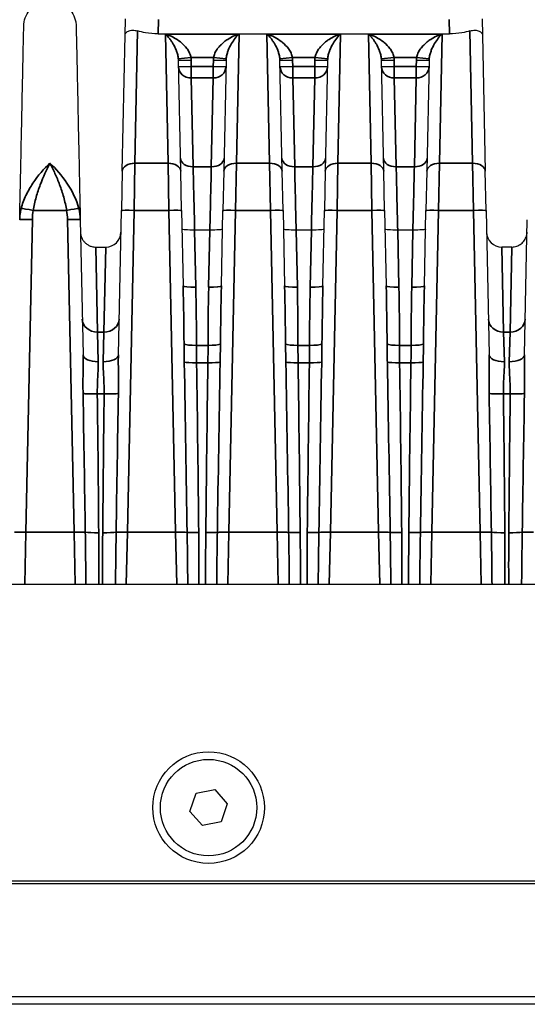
# Model space of a CAD drawing. Header units: millimetres. Extents: x 399 to 6233, y -1870 to 1602.
# Tile 556 of 656: x 5371 to 5391, y 208 to 247. Entities that reach past the tile are written whole.
import ezdxf

# ---------------------------------------------------------------- set-up
doc = ezdxf.new("R2010")
doc.units = ezdxf.units.MM
for name, color, linetype, lineweight in [('AM_5', 3, 'Continuous', 25), ('可見 (ISO)', 7, 'Continuous', 25), ('窄部可見 (ISO)', 7, 'Continuous', 35)]:
    doc.layers.add(name, color=color, linetype=linetype, lineweight=lineweight)
doc.styles.add('尺寸標註', font='romans.shx', dxfattribs={"bigfont": 'CHINESET.SHX'})
doc.dimstyles.new('CNS1$0', dxfattribs={"dimtxt": 2.5, "dimasz": 2.5, "dimexe": 1, "dimexo": 1, "dimgap": 1.5, "dimtad": 1, "dimtoh": 1, "dimdec": 1, "dimdsep": 46, "dimtxsty": '尺寸標註', "dimcen": 0, "dimclrd": 2, "dimclre": 2, "dimclrt": 1, "dimadec": 0, "dimazin": 2, "dimtp": 0.1, "dimtm": 0.1, "dimtfac": 0.71, "dimtdec": 1, "dimtmove": 0, "dimatfit": 0, "dimfxl": 0, "dimlwd": 13, "dimlwe": 13, "dimarcsym": 0})

# ---------------------------------------------------------------- blocks, each defined once
blk = doc.blocks.new('*D299')
at = {"layer": 'AM_5', "color": 2, "lineweight": 13}
for p, q in [((5377.146, 267.198), (5323.262, 267.198)), ((5324.262, 264.698), (5324.262, 169.198)), ((5350.311, 166.698), (5323.262, 166.698))]:
    blk.add_line(p, q, dxfattribs=at)
at = {"layer": 'AM_5', "color": 2, "lineweight": -2}
for points in [[(5323.846, 264.698), (5324.679, 264.698), (5324.262, 267.198)], [(5323.846, 169.198), (5324.679, 169.198), (5324.262, 166.698)]]:
    blk.add_solid(points, dxfattribs=at)
at = {"layer": 'Defpoints', "color": 0, "lineweight": -2}
for p in [(5378.146, 267.198), (5324.262, 166.698), (5351.311, 166.698)]:
    blk.add_point(p, dxfattribs=at)
at = {"layer": 'AM_5', "color": 1, "insert": (5321.512, 216.948), "char_height": 2.5, "attachment_point": 5, "rotation": 90, "style": '尺寸標註'}
blk.add_mtext('100.5', dxfattribs=at)

msp = doc.modelspace()

# ---------------------------------------------------------------- linework, layer by layer
at = {"layer": '可見 (ISO)'}
for p, q in [((5375.521, 246.635), (5375.534, 247.276)), ((5389.588, 247.276), (5389.601, 246.635)), ((5375.409, 241.271), (5375.521, 246.635)), ((5376.822, 246.688), (5388.3, 246.688)), ((5389.601, 246.635), (5389.714, 241.271)), ((5377.464, 246.198), (5377.464, 246.198)), ((5377.878, 246.198), (5377.878, 246.198)), ((5379.244, 246.198), (5379.244, 246.198)), ((5379.658, 246.198), (5379.658, 246.198)), ((5381.464, 246.198), (5381.464, 246.198)), ((5381.878, 246.198), (5381.878, 246.198)), ((5383.244, 246.198), (5383.244, 246.198)), ((5383.658, 246.198), (5383.658, 246.198)), ((5385.464, 246.198), (5385.464, 246.198)), ((5385.878, 246.198), (5385.878, 246.198)), ((5387.244, 246.198), (5387.244, 246.198)), ((5387.658, 246.198), (5387.658, 246.198)), ((5377.714, 241.271), (5377.622, 245.637)), ((5379.5, 245.637), (5379.409, 241.271)), ((5381.714, 241.271), (5381.622, 245.637)), ((5383.5, 245.637), (5383.409, 241.271)), ((5385.714, 241.271), (5385.622, 245.637)), ((5387.5, 245.637), (5387.409, 241.271)), ((5375.409, 241.271), (5375.376, 239.723)), ((5377.746, 239.723), (5377.714, 241.271)), ((5379.409, 241.271), (5379.376, 239.723)), ((5381.746, 239.723), (5381.714, 241.271)), ((5383.409, 241.271), (5383.376, 239.723)), ((5385.746, 239.723), (5385.714, 241.271)), ((5387.409, 241.271), (5387.376, 239.723)), ((5389.746, 239.723), (5389.714, 241.271)), ((5373.754, 239.361), (5373.865, 234.044)), ((5375.257, 234.044), (5375.376, 239.723)), ((5377.746, 239.723), (5377.808, 236.758)), ((5379.314, 236.758), (5379.376, 239.723)), ((5381.746, 239.723), (5381.808, 236.758)), ((5383.314, 236.758), (5383.376, 239.723)), ((5385.746, 239.723), (5385.808, 236.758)), ((5387.314, 236.758), (5387.376, 239.723)), ((5389.746, 239.723), (5389.865, 234.044)), ((5391.257, 234.044), (5391.369, 239.361)), ((5378.262, 238.956), (5378.261, 238.956)), ((5378.86, 238.956), (5378.262, 238.956)), ((5378.861, 238.956), (5378.86, 238.956)), ((5382.262, 238.956), (5382.261, 238.956)), ((5382.86, 238.956), (5382.262, 238.956)), ((5382.861, 238.956), (5382.86, 238.956)), ((5386.262, 238.956), (5386.261, 238.956)), ((5386.86, 238.956), (5386.262, 238.956)), ((5386.861, 238.956), (5386.86, 238.956)), ((5374.364, 238.285), (5374.759, 238.285)), ((5390.759, 238.285), (5390.364, 238.285)), ((5355.561, 224.998), (5460.061, 224.998)), ((5378.316, 216.762), (5379.052, 216.909)), ((5379.052, 216.909), (5379.547, 216.346)), ((5378.075, 216.051), (5378.316, 216.762)), ((5379.547, 216.346), (5379.307, 215.635)), ((5378.571, 215.487), (5378.075, 216.051)), ((5379.307, 215.635), (5378.571, 215.487)), ((5464.311, 213.198), (5351.311, 213.198)), ((5462.561, 213.298), (5353.061, 213.298)), ((5464.311, 208.748), (5351.311, 208.748)), ((5464.311, 208.448), (5351.311, 208.448))]:
    msp.add_line(p, q, dxfattribs=at)
for radius in [2.2, 1.9]:
    msp.add_circle((5378.811, 216.198), radius, dxfattribs=at)
for centre, start, end in [((5374.759, 238.885), 270, 358.8), ((5390.364, 238.885), 181.2, 270)]:
    msp.add_arc(centre, 0.6, start, end, dxfattribs=at)
for points, knots in [([(5371.528, 246.987), (5371.531, 247.098), (5371.551, 247.21), (5371.627, 247.42), (5371.683, 247.52), (5371.822, 247.696), (5371.907, 247.773), (5372.095, 247.894), (5372.201, 247.94), (5372.418, 247.994), (5372.532, 248.004), (5372.755, 247.986), (5372.867, 247.958), (5373.073, 247.87), (5373.169, 247.808), (5373.336, 247.658), (5373.407, 247.568), (5373.517, 247.373), (5373.556, 247.265), (5373.587, 247.1), (5373.593, 247.043), (5373.594, 246.987)], [0, 0, 0, 0, 0.0333167, 0.0333167, 0.0669019, 0.0669019, 0.1004774, 0.1004774, 0.1340532, 0.1340532, 0.167629, 0.167629, 0.2012048, 0.2012048, 0.2347806, 0.2347806, 0.2683564, 0.2683564, 0.3019323, 0.3019323, 0.3188115, 0.3188115, 0.3188115, 0.3188115]), ([(5371.369, 239.361), (5371.379, 239.877), (5371.39, 240.374), (5371.4, 240.838), (5371.401, 240.914), (5371.403, 240.99), (5371.404, 241.065), (5371.416, 241.601), (5371.426, 242.105), (5371.436, 242.573), (5371.446, 243.041), (5371.455, 243.475), (5371.463, 243.875), (5371.472, 244.274), (5371.479, 244.642), (5371.486, 244.971), (5371.489, 245.111), (5371.492, 245.243), (5371.494, 245.368), (5371.498, 245.539), (5371.501, 245.696), (5371.504, 245.84), (5371.51, 246.091), (5371.514, 246.302), (5371.518, 246.473), (5371.525, 246.816), (5371.528, 246.987), (5371.528, 246.987)], [0.0267397, 0.0267397, 0.0267397, 0.0267397, 0.0775919, 0.0775919, 0.0775919, 0.0858976, 0.0858976, 0.0858976, 0.1450554, 0.1450554, 0.1450554, 0.2042133, 0.2042133, 0.2042133, 0.2633711, 0.2633711, 0.2633711, 0.2884173, 0.2884173, 0.2884173, 0.322529, 0.322529, 0.322529, 0.3816868, 0.3816868, 0.3816868, 0.5, 0.5, 0.5, 0.5]), ([(5373.594, 246.987), (5373.594, 246.987), (5373.597, 246.816), (5373.605, 246.473), (5373.61, 246.204), (5373.618, 245.834), (5373.628, 245.368), (5373.63, 245.243), (5373.633, 245.111), (5373.636, 244.971), (5373.643, 244.642), (5373.651, 244.275), (5373.659, 243.875), (5373.667, 243.475), (5373.676, 243.041), (5373.686, 242.573), (5373.696, 242.105), (5373.707, 241.601), (5373.718, 241.065), (5373.719, 240.99), (5373.721, 240.914), (5373.723, 240.838), (5373.732, 240.374), (5373.743, 239.877), (5373.754, 239.361)], [0.5000079, 0.5000079, 0.5000079, 0.5000079, 0.6183182, 0.6183182, 0.6183182, 0.7115983, 0.7115983, 0.7115983, 0.7366339, 0.7366339, 0.7366339, 0.7957918, 0.7957918, 0.7957918, 0.8549496, 0.8549496, 0.8549496, 0.9141075, 0.9141075, 0.9141075, 0.9224155, 0.9224155, 0.9224155, 0.9732653, 0.9732653, 0.9732653, 0.9732653]), ([(5375.521, 246.635), (5375.521, 246.636), (5375.521, 246.636), (5375.522, 246.667), (5375.533, 246.697), (5375.575, 246.751), (5375.607, 246.775), (5375.695, 246.814), (5375.753, 246.826), (5375.88, 246.827), (5375.945, 246.819), (5376.015, 246.798)], [-0.000535, -0.000535, -0.000535, -0.000535, 0, 0, 0.0290077, 0.0290077, 0.0592099, 0.0592099, 0.0917988, 0.0917988, 0.1194025, 0.1194025, 0.1194025, 0.1194025]), ([(5376.822, 246.688), (5376.66, 246.688), (5376.487, 246.701), (5376.215, 246.745), (5376.108, 246.77), (5376.015, 246.798)], [0, 0, 0, 0, 0.048819, 0.048819, 0.08433896, 0.08433896, 0.08433896, 0.08433896]), ([(5389.107, 246.798), (5389.014, 246.77), (5388.908, 246.745), (5388.635, 246.701), (5388.463, 246.688), (5388.3, 246.688)], [-0.08433896, -0.08433896, -0.08433896, -0.08433896, -0.048819, -0.048819, 0, 0, 0, 0]), ([(5389.107, 246.798), (5389.177, 246.819), (5389.242, 246.827), (5389.369, 246.826), (5389.427, 246.814), (5389.516, 246.775), (5389.548, 246.751), (5389.589, 246.697), (5389.6, 246.667), (5389.601, 246.636), (5389.601, 246.636), (5389.601, 246.635)], [0.0000025, 0.0000025, 0.0000025, 0.0000025, 0.0273791, 0.0273791, 0.0597, 0.0597, 0.089653, 0.089653, 0.1184213, 0.1184213, 0.1189519, 0.1189519, 0.1189519, 0.1189519]), ([(5378.261, 238.956), (5378.129, 238.953), (5378, 238.955), (5377.908, 238.96), (5377.816, 238.966), (5377.762, 238.976), (5377.761, 238.987)], [0, 0, 0, 0, 0.0003900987, 0.0003900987, 0.0003900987, 0.0007801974, 0.0007801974, 0.0007801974, 0.0007801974]), ([(5379.361, 238.987), (5379.361, 238.976), (5379.306, 238.966), (5379.214, 238.96), (5379.122, 238.955), (5378.993, 238.953), (5378.861, 238.956)], [-0.0000151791, -0.0000151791, -0.0000151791, -0.0000151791, 0.0003786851, 0.0003786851, 0.0003786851, 0.0007725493, 0.0007725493, 0.0007725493, 0.0007725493]), ([(5382.261, 238.956), (5382.129, 238.953), (5382, 238.955), (5381.908, 238.96), (5381.816, 238.966), (5381.762, 238.976), (5381.761, 238.987)], [0, 0, 0, 0, 0.0003900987, 0.0003900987, 0.0003900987, 0.0007801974, 0.0007801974, 0.0007801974, 0.0007801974]), ([(5383.361, 238.987), (5383.361, 238.976), (5383.306, 238.966), (5383.214, 238.96), (5383.122, 238.955), (5382.993, 238.953), (5382.861, 238.956)], [-0.0000151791, -0.0000151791, -0.0000151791, -0.0000151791, 0.0003786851, 0.0003786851, 0.0003786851, 0.0007725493, 0.0007725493, 0.0007725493, 0.0007725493]), ([(5386.261, 238.956), (5386.129, 238.953), (5386, 238.955), (5385.908, 238.96), (5385.816, 238.966), (5385.762, 238.976), (5385.761, 238.987)], [0, 0, 0, 0, 0.0003900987, 0.0003900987, 0.0003900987, 0.0007801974, 0.0007801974, 0.0007801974, 0.0007801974]), ([(5387.361, 238.987), (5387.361, 238.976), (5387.306, 238.966), (5387.214, 238.96), (5387.122, 238.955), (5386.993, 238.953), (5386.861, 238.956)], [-0.0000151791, -0.0000151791, -0.0000151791, -0.0000151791, 0.0003786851, 0.0003786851, 0.0003786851, 0.0007725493, 0.0007725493, 0.0007725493, 0.0007725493]), ([(5373.764, 238.873), (5373.764, 238.85), (5373.766, 238.826), (5373.772, 238.781), (5373.777, 238.759), (5373.793, 238.694), (5373.809, 238.653), (5373.847, 238.577), (5373.87, 238.541), (5373.923, 238.476), (5373.952, 238.446), (5374.017, 238.393), (5374.053, 238.37), (5374.128, 238.332), (5374.167, 238.317), (5374.258, 238.292), (5374.311, 238.285), (5374.364, 238.285)], [0, 0, 0, 0, 0.00692113, 0.00692113, 0.01375081, 0.01375081, 0.02679823, 0.02679823, 0.0393646, 0.0393646, 0.05193098, 0.05193098, 0.06449736, 0.06449736, 0.07706374, 0.07706374, 0.09281981, 0.09281981, 0.09281981, 0.09281981]), ([(5390.759, 238.285), (5390.823, 238.285), (5390.889, 238.296), (5391.011, 238.337), (5391.07, 238.368), (5391.174, 238.447), (5391.22, 238.496), (5391.292, 238.604), (5391.32, 238.664), (5391.344, 238.751), (5391.349, 238.774), (5391.356, 238.823), (5391.358, 238.848), (5391.358, 238.873)], [0, 0, 0, 0, 0.01938058, 0.01938058, 0.03888823, 0.03888823, 0.05839129, 0.05839129, 0.07789451, 0.07789451, 0.08520881, 0.08520881, 0.09263584, 0.09263584, 0.09263584, 0.09263584])]:
    msp.add_open_spline(points, degree=3, knots=knots, dxfattribs=at)
at = {"layer": '窄部可見 (ISO)'}
for p, q in [((5376.834, 247.248), (5376.822, 246.688)), ((5388.3, 246.688), (5388.288, 247.248)), ((5376.015, 246.798), (5375.909, 241.588)), ((5389.214, 241.588), (5389.107, 246.798)), ((5377.214, 241.588), (5377.11, 246.678)), ((5377.11, 246.678), (5380.012, 246.678)), ((5380.012, 246.678), (5379.909, 241.588)), ((5381.214, 241.588), (5381.11, 246.678)), ((5381.11, 246.678), (5384.012, 246.678)), ((5384.012, 246.678), (5383.909, 241.588)), ((5385.214, 241.588), (5385.11, 246.678)), ((5385.11, 246.678), (5388.012, 246.678)), ((5388.012, 246.678), (5387.909, 241.588)), ((5378.116, 245.749), (5377.619, 245.698)), ((5378.122, 245.647), (5377.622, 245.637)), ((5379.007, 245.749), (5378.116, 245.749)), ((5378.122, 245.647), (5378.127, 245.395)), ((5378.995, 245.395), (5379, 245.647)), ((5379, 245.647), (5379.5, 245.637)), ((5379.007, 245.749), (5379.503, 245.698)), ((5382.116, 245.749), (5381.619, 245.698)), ((5382.122, 245.647), (5381.622, 245.637)), ((5383.007, 245.749), (5382.116, 245.749)), ((5382.122, 245.647), (5382.127, 245.395)), ((5382.995, 245.395), (5383, 245.647)), ((5383, 245.647), (5383.5, 245.637)), ((5383.007, 245.749), (5383.503, 245.698)), ((5386.116, 245.749), (5385.619, 245.698)), ((5386.122, 245.647), (5385.622, 245.637)), ((5387.007, 245.749), (5386.116, 245.749)), ((5386.122, 245.647), (5386.127, 245.395)), ((5386.995, 245.395), (5387, 245.647)), ((5387, 245.647), (5387.5, 245.637)), ((5387.007, 245.749), (5387.503, 245.698)), ((5378.127, 245.395), (5377.627, 245.385)), ((5378.127, 245.395), (5378.995, 245.395)), ((5378.127, 245.395), (5378.127, 244.949)), ((5378.995, 245.395), (5378.995, 244.949)), ((5378.995, 245.395), (5379.495, 245.385)), ((5382.127, 245.395), (5381.627, 245.385)), ((5382.127, 245.395), (5382.995, 245.395)), ((5382.127, 245.395), (5382.127, 244.949)), ((5382.995, 245.395), (5382.995, 244.949)), ((5382.995, 245.395), (5383.495, 245.385)), ((5386.127, 245.395), (5385.627, 245.385)), ((5386.127, 245.395), (5386.995, 245.395)), ((5386.127, 245.395), (5386.127, 244.949)), ((5386.995, 245.395), (5386.995, 244.949)), ((5386.995, 245.395), (5387.495, 245.385)), ((5378.995, 244.949), (5378.127, 244.949)), ((5378.203, 241.446), (5378.127, 244.949)), ((5378.995, 244.949), (5378.919, 241.446)), ((5382.995, 244.949), (5382.127, 244.949)), ((5382.203, 241.446), (5382.127, 244.949)), ((5382.995, 244.949), (5382.919, 241.446)), ((5386.995, 244.949), (5386.127, 244.949)), ((5386.203, 241.446), (5386.127, 244.949)), ((5386.995, 244.949), (5386.919, 241.446)), ((5375.876, 239.73), (5375.909, 241.588)), ((5375.909, 241.588), (5377.214, 241.588)), ((5377.214, 241.588), (5377.246, 239.73)), ((5378.919, 241.446), (5378.203, 241.446)), ((5379.876, 239.73), (5379.909, 241.588)), ((5379.909, 241.588), (5381.214, 241.588)), ((5381.214, 241.588), (5381.246, 239.73)), ((5382.919, 241.446), (5382.203, 241.446)), ((5383.876, 239.73), (5383.909, 241.588)), ((5383.909, 241.588), (5385.214, 241.588)), ((5385.214, 241.588), (5385.246, 239.73)), ((5386.919, 241.446), (5386.203, 241.446)), ((5387.876, 239.73), (5387.909, 241.588)), ((5387.909, 241.588), (5389.214, 241.588)), ((5389.214, 241.588), (5389.246, 239.73)), ((5371.869, 239.368), (5371.61, 227.045)), ((5373.218, 239.73), (5371.905, 239.73)), ((5373.512, 227.045), (5373.254, 239.368)), ((5375.876, 239.73), (5375.61, 227.045)), ((5377.246, 239.73), (5375.876, 239.73)), ((5377.512, 227.045), (5377.246, 239.73)), ((5379.876, 239.73), (5379.61, 227.045)), ((5381.246, 239.73), (5379.876, 239.73)), ((5381.512, 227.045), (5381.246, 239.73)), ((5383.876, 239.73), (5383.61, 227.045)), ((5385.246, 239.73), (5383.876, 239.73)), ((5385.512, 227.045), (5385.246, 239.73)), ((5387.876, 239.73), (5387.61, 227.045)), ((5389.246, 239.73), (5387.876, 239.73)), ((5389.512, 227.045), (5389.246, 239.73)), ((5378.261, 238.956), (5378.308, 236.705)), ((5378.814, 236.705), (5378.861, 238.956)), ((5382.261, 238.956), (5382.308, 236.705)), ((5382.814, 236.705), (5382.861, 238.956)), ((5386.261, 238.956), (5386.308, 236.705)), ((5386.814, 236.705), (5386.861, 238.956)), ((5374.364, 238.285), (5374.435, 234.937)), ((5374.759, 238.285), (5374.687, 234.937)), ((5390.435, 234.937), (5390.364, 238.285)), ((5390.687, 234.937), (5390.759, 238.285)), ((5374.435, 234.937), (5374.687, 234.937)), ((5374.465, 233.768), (5374.435, 234.937)), ((5374.687, 234.937), (5374.657, 233.768)), ((5390.435, 234.937), (5390.687, 234.937)), ((5390.465, 233.768), (5390.435, 234.937)), ((5390.687, 234.937), (5390.657, 233.768)), ((5378.333, 234.411), (5378.789, 234.411)), ((5382.333, 234.411), (5382.789, 234.411)), ((5386.333, 234.411), (5386.789, 234.411)), ((5378.784, 233.727), (5378.338, 233.727)), ((5382.784, 233.727), (5382.338, 233.727)), ((5386.784, 233.727), (5386.338, 233.727)), ((5374.695, 232.5), (5374.427, 232.5)), ((5390.695, 232.5), (5390.427, 232.5)), ((5371.568, 224.998), (5371.61, 227.045)), ((5371.61, 227.045), (5373.512, 227.045)), ((5373.512, 227.045), (5373.554, 224.998)), ((5375.568, 224.998), (5375.61, 227.045)), ((5375.61, 227.045), (5377.512, 227.045)), ((5377.512, 227.045), (5377.554, 224.998)), ((5379.568, 224.998), (5379.61, 227.045)), ((5379.61, 227.045), (5381.512, 227.045)), ((5381.512, 227.045), (5381.554, 224.998)), ((5383.568, 224.998), (5383.61, 227.045)), ((5383.61, 227.045), (5385.512, 227.045)), ((5385.512, 227.045), (5385.554, 224.998)), ((5387.568, 224.998), (5387.61, 227.045)), ((5387.61, 227.045), (5389.512, 227.045)), ((5389.512, 227.045), (5389.554, 224.998)), ((5379.146, 226.329), (5379.146, 226.329))]:
    msp.add_line(p, q, dxfattribs=at)
for centre, start, end in [((5376.88, 245.621), 1.1986, 5.8847), ((5380.242, 245.621), 174.1153, 178.8014), ((5380.88, 245.621), 1.1986, 5.8847), ((5384.242, 245.621), 174.1153, 178.8014), ((5384.88, 245.621), 1.1986, 5.8847), ((5388.242, 245.621), 174.1153, 178.8014)]:
    msp.add_arc(centre, 1.242, start, end, dxfattribs=at)
for centre, major_axis, ratio, start_param, end_param in [((5377.122, 245.6), (-0.032, -0.669), 0.746873, 1.66197, 1.753004), ((5380.001, 245.6), (0.032, -0.669), 0.746873, 4.530181, 4.621215), ((5381.122, 245.6), (-0.032, -0.669), 0.746873, 1.66197, 1.753004), ((5384.001, 245.6), (0.032, -0.669), 0.746873, 4.530181, 4.621215), ((5385.122, 245.6), (-0.032, -0.669), 0.746873, 1.66197, 1.753004), ((5388.001, 245.6), (0.032, -0.669), 0.746873, 4.530181, 4.621215), ((5378.127, 245.395), (-0.5, -0.01), 0.893584, 0, 1.552081), ((5378.995, 245.395), (0.5, -0.01), 0.893584, 4.731105, 6.283185), ((5382.127, 245.395), (-0.5, -0.01), 0.893584, 0, 1.552081), ((5382.995, 245.395), (0.5, -0.01), 0.893584, 4.731105, 6.283185), ((5386.127, 245.395), (-0.5, -0.01), 0.893584, 0, 1.552081), ((5386.995, 245.395), (0.5, -0.01), 0.893584, 4.731105, 6.283185), ((5378.203, 241.792), (-0.5, -0.01), 0.69138, 0, 1.556315), ((5378.919, 241.792), (0.5, -0.01), 0.69138, 4.72687, 6.283185), ((5382.203, 241.792), (-0.5, -0.01), 0.69138, 0, 1.556315), ((5382.919, 241.792), (0.5, -0.01), 0.69138, 4.72687, 6.283185), ((5386.203, 241.792), (-0.5, -0.01), 0.69138, 0, 1.556315), ((5386.919, 241.792), (0.5, -0.01), 0.69138, 4.72687, 6.283185), ((5375.909, 241.261), (-0.5, 0.01), 0.653986, 4.726087, 6.283185), ((5377.214, 241.261), (0.5, 0.01), 0.653986, 0, 1.557098), ((5379.909, 241.261), (-0.5, 0.01), 0.653986, 4.726087, 6.283185), ((5381.214, 241.261), (0.5, 0.01), 0.653986, 0, 1.557098), ((5383.909, 241.261), (-0.5, 0.01), 0.653986, 4.726087, 6.283185), ((5385.214, 241.261), (0.5, 0.01), 0.653986, 0, 1.557098), ((5387.909, 241.261), (-0.5, 0.01), 0.653986, 4.726087, 6.283185), ((5389.214, 241.261), (0.5, 0.01), 0.653986, 0, 1.557098), ((5371.905, 239.713), (-0.492, 0.09), 0.034327, 4.718689, 6.047495), ((5373.218, 239.713), (0.492, 0.09), 0.034327, 0.235691, 1.564496), ((5375.876, 239.713), (-0.5, 0.01), 0.034892, 4.71312, 6.283185), ((5377.246, 239.713), (0.5, 0.01), 0.034892, 0, 1.570065), ((5379.876, 239.713), (-0.5, 0.01), 0.034892, 4.71312, 6.283185), ((5381.246, 239.713), (0.5, 0.01), 0.034892, 0, 1.570065), ((5383.876, 239.713), (-0.5, 0.01), 0.034892, 4.71312, 6.283185), ((5385.246, 239.713), (0.5, 0.01), 0.034892, 0, 1.570065), ((5387.876, 239.713), (-0.5, 0.01), 0.034892, 4.71312, 6.283185), ((5389.246, 239.713), (0.5, 0.01), 0.034892, 0, 1.570065), ((5377.308, 236.776), (0.227, -10.755), 0.04648, 1.352748, 1.568114), ((5378.308, 236.769), (-0.5, -0.01), 0.127043, 0, 1.568135), ((5377.815, 236.133), (-0.122, 7.61), 0.06621, 4.483034, 4.786589), ((5379.308, 236.133), (0.122, 7.61), 0.06621, 1.496596, 1.800152), ((5378.814, 236.769), (0.5, -0.01), 0.127043, 4.71505, 6.283185), ((5379.815, 236.776), (-0.227, -10.755), 0.04648, 4.715072, 4.930437), ((5381.308, 236.776), (0.227, -10.755), 0.04648, 1.352748, 1.568114), ((5382.308, 236.769), (-0.5, -0.01), 0.127043, 0, 1.568135), ((5381.815, 236.133), (-0.122, 7.61), 0.06621, 4.483034, 4.786589), ((5383.308, 236.133), (0.122, 7.61), 0.06621, 1.496596, 1.800152), ((5382.814, 236.769), (0.5, -0.01), 0.127043, 4.71505, 6.283185), ((5383.815, 236.776), (-0.227, -10.755), 0.04648, 4.715072, 4.930437), ((5385.308, 236.776), (0.227, -10.755), 0.04648, 1.352748, 1.568114), ((5386.308, 236.769), (-0.5, -0.01), 0.127043, 0, 1.568135), ((5385.815, 236.133), (-0.122, 7.61), 0.06621, 4.483034, 4.786589), ((5387.308, 236.133), (0.122, 7.61), 0.06621, 1.496596, 1.800152), ((5386.814, 236.769), (0.5, -0.01), 0.127043, 4.71505, 6.283185), ((5387.815, 236.776), (-0.227, -10.755), 0.04648, 4.715072, 4.930437), ((5374.435, 235.46), (-0.6, -0.013), 0.871195, 0, 1.552549), ((5374.687, 235.46), (0.6, -0.013), 0.871195, 4.730636, 6.283185), ((5390.435, 235.46), (-0.6, -0.013), 0.871195, 0, 1.552549), ((5390.687, 235.46), (0.6, -0.013), 0.871195, 4.730636, 6.283185), ((5378.333, 234.474), (-0.5, 0), 0.127071, 0.217019, 1.570724), ((5378.789, 234.474), (0.5, 0), 0.127071, 4.712461, 6.066166), ((5382.333, 234.474), (-0.5, 0), 0.127071, 0.217019, 1.570724), ((5382.789, 234.474), (0.5, 0), 0.127071, 4.712461, 6.066166), ((5386.333, 234.474), (-0.5, 0), 0.127071, 0.217019, 1.570724), ((5386.789, 234.474), (0.5, 0), 0.127071, 4.712461, 6.066166), ((5374.465, 234.056), (-0.6, -0.013), 0.481235, 0, 1.560716), ((5374.657, 234.056), (0.6, -0.013), 0.481235, 4.722469, 6.283185), ((5390.465, 234.056), (-0.6, -0.013), 0.481235, 0, 1.560716), ((5390.657, 234.056), (0.6, -0.013), 0.481235, 4.722469, 6.283185), ((5377.146, 244.47), (0.877, -41.815), 0.011955, 1.140688, 1.311083), ((5378.338, 233.757), (-0.5, -0.007), 0.058752, 0.258778, 1.569937), ((5377.736, 237.708), (-0.504, 29.462), 0.018287, 4.341275, 4.576569), ((5379.386, 237.708), (0.504, 29.462), 0.018287, 1.706616, 1.94191), ((5378.784, 233.757), (0.5, -0.007), 0.058752, 4.713248, 6.024407), ((5379.976, 244.47), (-0.877, -41.815), 0.011955, 4.972102, 5.142498), ((5381.146, 244.47), (0.877, -41.815), 0.011955, 1.140688, 1.311083), ((5382.338, 233.757), (-0.5, -0.007), 0.058752, 0.258778, 1.569937), ((5381.736, 237.708), (-0.504, 29.462), 0.018287, 4.341275, 4.576569), ((5383.386, 237.708), (0.504, 29.462), 0.018287, 1.706616, 1.94191), ((5382.784, 233.757), (0.5, -0.007), 0.058752, 4.713248, 6.024407), ((5383.976, 244.47), (-0.877, -41.815), 0.011955, 4.972102, 5.142498), ((5385.146, 244.47), (0.877, -41.815), 0.011955, 1.140688, 1.311083), ((5386.338, 233.757), (-0.5, -0.007), 0.058752, 0.258778, 1.569937), ((5385.736, 237.708), (-0.504, 29.462), 0.018287, 4.341275, 4.576569), ((5387.386, 237.708), (0.504, 29.462), 0.018287, 1.706616, 1.94191), ((5386.784, 233.757), (0.5, -0.007), 0.058752, 4.713248, 6.024407), ((5387.976, 244.47), (-0.877, -41.815), 0.011955, 4.972102, 5.142498), ((5373.059, 248.655), (0.964, -45.999), 0.010868, 1.081508, 1.212085), ((5374.427, 232.535), (-0.6, -0.007), 0.058754, 0.357898, 1.570091), ((5373.706, 239.868), (-0.533, 32.384), 0.019013, 4.304483, 4.482558), ((5375.416, 239.868), (0.533, 32.384), 0.019013, 1.800628, 1.978702), ((5374.695, 232.535), (0.6, -0.007), 0.058754, 4.713094, 5.925287), ((5376.063, 248.655), (-0.964, -45.999), 0.010868, 5.0711, 5.201678), ((5389.059, 248.655), (0.964, -45.999), 0.010868, 1.081508, 1.212085), ((5390.427, 232.535), (-0.6, -0.007), 0.058754, 0.357898, 1.570091), ((5389.706, 239.868), (-0.533, 32.384), 0.019013, 4.304483, 4.482558), ((5391.416, 239.868), (0.533, 32.384), 0.019013, 1.800628, 1.978702), ((5390.695, 232.535), (0.6, -0.007), 0.058754, 4.713094, 5.925287), ((5392.063, 248.655), (-0.964, -45.999), 0.010868, 5.0711, 5.201678), ((5371.61, 227.028), (-0.5, 0.01), 0.034892, 4.71312, 5.795128), ((5373.512, 227.028), (0.5, 0.01), 0.034892, 0.488057, 1.570065), ((5374.483, 227.066), (-0.6, -0.005), 0.058756, 0.488652, 1.570312), ((5374.639, 227.066), (-0.6, 0.005), 0.058756, 1.57128, 2.65294), ((5375.61, 227.028), (0.5, -0.01), 0.034892, 1.571527, 2.653535), ((5377.512, 227.028), (0.5, 0.01), 0.034892, 0.428877, 1.570065), ((5378.421, 227.061), (-0.5, -0.005), 0.058755, 0.429389, 1.570209), ((5378.701, 227.061), (-0.5, 0.005), 0.058755, 1.571384, 2.712203), ((5379.61, 227.028), (0.5, -0.01), 0.034892, 1.571527, 2.712716), ((5381.512, 227.028), (0.5, 0.01), 0.034892, 0.428877, 1.570065), ((5382.421, 227.061), (-0.5, -0.005), 0.058755, 0.429389, 1.570209), ((5382.701, 227.061), (-0.5, 0.005), 0.058755, 1.571384, 2.712203), ((5383.61, 227.028), (0.5, -0.01), 0.034892, 1.571527, 2.712716), ((5385.512, 227.028), (0.5, 0.01), 0.034892, 0.428877, 1.570065), ((5386.421, 227.061), (-0.5, -0.005), 0.058755, 0.429389, 1.570209), ((5386.701, 227.061), (-0.5, 0.005), 0.058755, 1.571384, 2.712203), ((5387.61, 227.028), (0.5, -0.01), 0.034892, 1.571527, 2.712716), ((5389.512, 227.028), (0.5, 0.01), 0.034892, 0.488057, 1.570065), ((5390.483, 227.066), (0.6, 0.005), 0.058756, 3.630245, 4.711905), ((5390.639, 227.066), (-0.6, 0.005), 0.058756, 1.57128, 2.65294), ((5391.61, 227.028), (0.5, -0.01), 0.034892, 1.571527, 2.653535)]:
    msp.add_ellipse(centre, major_axis=major_axis, ratio=ratio, start_param=start_param, end_param=end_param, dxfattribs=at)
for points, knots in [([(5377.619, 245.698), (5377.614, 245.752), (5377.605, 245.803), (5377.593, 245.853), (5377.58, 245.907), (5377.565, 245.957), (5377.548, 246.004), (5377.544, 246.015), (5377.54, 246.026), (5377.535, 246.037), (5377.502, 246.126), (5377.462, 246.206), (5377.422, 246.278), (5377.417, 246.287), (5377.412, 246.296), (5377.406, 246.304), (5377.383, 246.344), (5377.359, 246.381), (5377.335, 246.416), (5377.314, 246.447), (5377.292, 246.476), (5377.271, 246.504), (5377.255, 246.523), (5377.24, 246.542), (5377.224, 246.56), (5377.205, 246.582), (5377.186, 246.603), (5377.167, 246.622), (5377.148, 246.642), (5377.129, 246.66), (5377.11, 246.678)], [0, 0, 0, 0, 0.000171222, 0.000171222, 0.000171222, 0.000358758, 0.000358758, 0.000358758, 0.000403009, 0.000403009, 0.000403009, 0.000761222, 0.000761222, 0.000761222, 0.000806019, 0.000806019, 0.000806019, 0.001007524, 0.001007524, 0.001007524, 0.001183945, 0.001183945, 0.001183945, 0.001309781, 0.001309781, 0.001309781, 0.001460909, 0.001460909, 0.001460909, 0.001612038, 0.001612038, 0.001612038, 0.001612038]), ([(5377.11, 246.678), (5377.211, 246.646), (5377.312, 246.604), (5377.411, 246.553), (5377.417, 246.55), (5377.423, 246.547), (5377.428, 246.544), (5377.522, 246.494), (5377.613, 246.434), (5377.701, 246.365), (5377.71, 246.357), (5377.719, 246.35), (5377.727, 246.343), (5377.81, 246.274), (5377.889, 246.194), (5377.957, 246.102), (5377.963, 246.093), (5377.97, 246.084), (5377.976, 246.075), (5378.01, 246.027), (5378.04, 245.974), (5378.065, 245.918), (5378.089, 245.864), (5378.107, 245.808), (5378.116, 245.749)], [-0.000006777, -0.000006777, -0.000006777, -0.000006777, 0.000388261, 0.000388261, 0.000388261, 0.000410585, 0.000410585, 0.000410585, 0.000783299, 0.000783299, 0.000783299, 0.000821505, 0.000821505, 0.000821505, 0.001178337, 0.001178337, 0.001178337, 0.00121301, 0.00121301, 0.00121301, 0.001397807, 0.001397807, 0.001397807, 0.001573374, 0.001573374, 0.001573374, 0.001573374]), ([(5379.007, 245.749), (5379.016, 245.808), (5379.034, 245.864), (5379.057, 245.918), (5379.081, 245.973), (5379.112, 246.027), (5379.146, 246.075), (5379.152, 246.085), (5379.159, 246.094), (5379.165, 246.103), (5379.203, 246.153), (5379.244, 246.2), (5379.287, 246.244), (5379.322, 246.279), (5379.358, 246.312), (5379.395, 246.343), (5379.404, 246.35), (5379.413, 246.357), (5379.422, 246.365), (5379.468, 246.402), (5379.515, 246.436), (5379.563, 246.467), (5379.708, 246.561), (5379.861, 246.63), (5380.012, 246.678)], [0, 0, 0, 0, 0.000176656, 0.000176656, 0.000176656, 0.000361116, 0.000361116, 0.000361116, 0.000395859, 0.000395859, 0.000395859, 0.000593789, 0.000593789, 0.000593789, 0.000753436, 0.000753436, 0.000753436, 0.000791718, 0.000791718, 0.000791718, 0.000989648, 0.000989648, 0.000989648, 0.001583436, 0.001583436, 0.001583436, 0.001583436]), ([(5380.012, 246.678), (5379.911, 246.586), (5379.809, 246.462), (5379.716, 246.304), (5379.711, 246.295), (5379.706, 246.287), (5379.7, 246.278), (5379.66, 246.206), (5379.621, 246.126), (5379.587, 246.037), (5379.583, 246.026), (5379.579, 246.015), (5379.575, 246.004), (5379.558, 245.957), (5379.542, 245.906), (5379.529, 245.853), (5379.518, 245.804), (5379.508, 245.752), (5379.503, 245.698)], [-0.00000792, -0.00000792, -0.00000792, -0.00000792, 0.000796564, 0.000796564, 0.000796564, 0.000840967, 0.000840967, 0.000840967, 0.001198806, 0.001198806, 0.001198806, 0.001242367, 0.001242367, 0.001242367, 0.001429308, 0.001429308, 0.001429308, 0.001601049, 0.001601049, 0.001601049, 0.001601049]), ([(5381.619, 245.698), (5381.614, 245.752), (5381.605, 245.803), (5381.593, 245.853), (5381.58, 245.907), (5381.565, 245.957), (5381.548, 246.004), (5381.544, 246.015), (5381.54, 246.026), (5381.535, 246.037), (5381.502, 246.126), (5381.462, 246.206), (5381.422, 246.278), (5381.417, 246.287), (5381.412, 246.296), (5381.406, 246.304), (5381.383, 246.344), (5381.359, 246.381), (5381.335, 246.416), (5381.314, 246.447), (5381.292, 246.476), (5381.271, 246.504), (5381.255, 246.523), (5381.24, 246.542), (5381.224, 246.56), (5381.205, 246.582), (5381.186, 246.603), (5381.167, 246.622), (5381.148, 246.642), (5381.129, 246.66), (5381.11, 246.678)], [0, 0, 0, 0, 0.000171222, 0.000171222, 0.000171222, 0.000358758, 0.000358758, 0.000358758, 0.000403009, 0.000403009, 0.000403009, 0.000761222, 0.000761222, 0.000761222, 0.000806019, 0.000806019, 0.000806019, 0.001007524, 0.001007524, 0.001007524, 0.001183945, 0.001183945, 0.001183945, 0.001309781, 0.001309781, 0.001309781, 0.001460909, 0.001460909, 0.001460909, 0.001612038, 0.001612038, 0.001612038, 0.001612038]), ([(5381.11, 246.678), (5381.211, 246.646), (5381.312, 246.604), (5381.411, 246.553), (5381.417, 246.55), (5381.423, 246.547), (5381.428, 246.544), (5381.522, 246.494), (5381.613, 246.434), (5381.701, 246.365), (5381.71, 246.357), (5381.719, 246.35), (5381.727, 246.343), (5381.81, 246.274), (5381.889, 246.194), (5381.957, 246.102), (5381.963, 246.093), (5381.97, 246.084), (5381.976, 246.075), (5382.01, 246.027), (5382.04, 245.974), (5382.065, 245.918), (5382.089, 245.864), (5382.107, 245.808), (5382.116, 245.749)], [-0.000006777, -0.000006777, -0.000006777, -0.000006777, 0.000388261, 0.000388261, 0.000388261, 0.000410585, 0.000410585, 0.000410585, 0.000783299, 0.000783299, 0.000783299, 0.000821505, 0.000821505, 0.000821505, 0.001178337, 0.001178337, 0.001178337, 0.00121301, 0.00121301, 0.00121301, 0.001397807, 0.001397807, 0.001397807, 0.001573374, 0.001573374, 0.001573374, 0.001573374]), ([(5383.007, 245.749), (5383.016, 245.808), (5383.034, 245.864), (5383.057, 245.918), (5383.081, 245.973), (5383.112, 246.027), (5383.146, 246.075), (5383.152, 246.085), (5383.159, 246.094), (5383.165, 246.103), (5383.203, 246.153), (5383.244, 246.2), (5383.287, 246.244), (5383.322, 246.279), (5383.358, 246.312), (5383.395, 246.343), (5383.404, 246.35), (5383.413, 246.357), (5383.422, 246.365), (5383.468, 246.402), (5383.515, 246.436), (5383.563, 246.467), (5383.708, 246.561), (5383.861, 246.63), (5384.012, 246.678)], [0, 0, 0, 0, 0.000176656, 0.000176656, 0.000176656, 0.000361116, 0.000361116, 0.000361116, 0.000395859, 0.000395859, 0.000395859, 0.000593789, 0.000593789, 0.000593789, 0.000753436, 0.000753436, 0.000753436, 0.000791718, 0.000791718, 0.000791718, 0.000989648, 0.000989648, 0.000989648, 0.001583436, 0.001583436, 0.001583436, 0.001583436]), ([(5384.012, 246.678), (5383.911, 246.586), (5383.809, 246.462), (5383.716, 246.304), (5383.711, 246.295), (5383.706, 246.287), (5383.7, 246.278), (5383.66, 246.206), (5383.621, 246.126), (5383.587, 246.037), (5383.583, 246.026), (5383.579, 246.015), (5383.575, 246.004), (5383.558, 245.957), (5383.542, 245.906), (5383.529, 245.853), (5383.518, 245.804), (5383.508, 245.752), (5383.503, 245.698)], [-0.00000792, -0.00000792, -0.00000792, -0.00000792, 0.000796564, 0.000796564, 0.000796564, 0.000840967, 0.000840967, 0.000840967, 0.001198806, 0.001198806, 0.001198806, 0.001242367, 0.001242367, 0.001242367, 0.001429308, 0.001429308, 0.001429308, 0.001601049, 0.001601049, 0.001601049, 0.001601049]), ([(5385.619, 245.698), (5385.614, 245.752), (5385.605, 245.803), (5385.593, 245.853), (5385.58, 245.907), (5385.565, 245.957), (5385.548, 246.004), (5385.544, 246.015), (5385.54, 246.026), (5385.535, 246.037), (5385.502, 246.126), (5385.462, 246.206), (5385.422, 246.278), (5385.417, 246.287), (5385.412, 246.296), (5385.406, 246.304), (5385.383, 246.344), (5385.359, 246.381), (5385.335, 246.416), (5385.314, 246.447), (5385.292, 246.476), (5385.271, 246.504), (5385.255, 246.523), (5385.24, 246.542), (5385.224, 246.56), (5385.205, 246.582), (5385.186, 246.603), (5385.167, 246.622), (5385.148, 246.642), (5385.129, 246.66), (5385.11, 246.678)], [0, 0, 0, 0, 0.000171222, 0.000171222, 0.000171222, 0.000358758, 0.000358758, 0.000358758, 0.000403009, 0.000403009, 0.000403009, 0.000761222, 0.000761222, 0.000761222, 0.000806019, 0.000806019, 0.000806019, 0.001007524, 0.001007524, 0.001007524, 0.001183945, 0.001183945, 0.001183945, 0.001309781, 0.001309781, 0.001309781, 0.001460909, 0.001460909, 0.001460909, 0.001612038, 0.001612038, 0.001612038, 0.001612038]), ([(5385.11, 246.678), (5385.211, 246.646), (5385.312, 246.604), (5385.411, 246.553), (5385.417, 246.55), (5385.423, 246.547), (5385.428, 246.544), (5385.522, 246.494), (5385.613, 246.434), (5385.701, 246.365), (5385.71, 246.357), (5385.719, 246.35), (5385.727, 246.343), (5385.81, 246.274), (5385.889, 246.194), (5385.957, 246.102), (5385.963, 246.093), (5385.97, 246.084), (5385.976, 246.075), (5386.01, 246.027), (5386.04, 245.974), (5386.065, 245.918), (5386.089, 245.864), (5386.107, 245.808), (5386.116, 245.749)], [-0.000006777, -0.000006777, -0.000006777, -0.000006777, 0.000388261, 0.000388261, 0.000388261, 0.000410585, 0.000410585, 0.000410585, 0.000783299, 0.000783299, 0.000783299, 0.000821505, 0.000821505, 0.000821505, 0.001178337, 0.001178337, 0.001178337, 0.00121301, 0.00121301, 0.00121301, 0.001397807, 0.001397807, 0.001397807, 0.001573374, 0.001573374, 0.001573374, 0.001573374]), ([(5387.007, 245.749), (5387.016, 245.808), (5387.034, 245.864), (5387.057, 245.918), (5387.081, 245.973), (5387.112, 246.027), (5387.146, 246.075), (5387.152, 246.085), (5387.159, 246.094), (5387.165, 246.103), (5387.203, 246.153), (5387.244, 246.2), (5387.287, 246.244), (5387.322, 246.279), (5387.358, 246.312), (5387.395, 246.343), (5387.404, 246.35), (5387.413, 246.357), (5387.422, 246.365), (5387.468, 246.402), (5387.515, 246.436), (5387.563, 246.467), (5387.708, 246.561), (5387.861, 246.63), (5388.012, 246.678)], [0, 0, 0, 0, 0.000176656, 0.000176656, 0.000176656, 0.000361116, 0.000361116, 0.000361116, 0.000395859, 0.000395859, 0.000395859, 0.000593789, 0.000593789, 0.000593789, 0.000753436, 0.000753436, 0.000753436, 0.000791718, 0.000791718, 0.000791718, 0.000989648, 0.000989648, 0.000989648, 0.001583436, 0.001583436, 0.001583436, 0.001583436]), ([(5388.012, 246.678), (5387.911, 246.586), (5387.809, 246.462), (5387.716, 246.304), (5387.711, 246.295), (5387.706, 246.287), (5387.7, 246.278), (5387.66, 246.206), (5387.621, 246.126), (5387.587, 246.037), (5387.583, 246.026), (5387.579, 246.015), (5387.575, 246.004), (5387.558, 245.957), (5387.542, 245.906), (5387.529, 245.853), (5387.518, 245.804), (5387.508, 245.752), (5387.503, 245.698)], [-0.00000792, -0.00000792, -0.00000792, -0.00000792, 0.000796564, 0.000796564, 0.000796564, 0.000840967, 0.000840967, 0.000840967, 0.001198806, 0.001198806, 0.001198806, 0.001242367, 0.001242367, 0.001242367, 0.001429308, 0.001429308, 0.001429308, 0.001601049, 0.001601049, 0.001601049, 0.001601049]), ([(5371.427, 239.805), (5371.471, 239.981), (5371.537, 240.154), (5371.615, 240.32), (5371.694, 240.486), (5371.788, 240.648), (5371.889, 240.799), (5372.091, 241.101), (5372.326, 241.37), (5372.561, 241.588)], [0, 0, 0, 0, 0.000558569, 0.000558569, 0.000558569, 0.001117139, 0.001117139, 0.001117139, 0.002234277, 0.002234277, 0.002234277, 0.002234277]), ([(5372.561, 241.588), (5372.428, 241.335), (5372.296, 241.051), (5372.121, 240.583), (5372.066, 240.418), (5371.971, 240.081), (5371.932, 239.908), (5371.905, 239.73)], [-0.000011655, -0.000011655, -0.000011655, -0.000011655, 0.001067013, 0.001067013, 0.001606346, 0.001606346, 0.00214568, 0.00214568, 0.00214568, 0.00214568]), ([(5372.561, 241.588), (5372.796, 241.37), (5373.029, 241.105), (5373.232, 240.8), (5373.436, 240.495), (5373.607, 240.157), (5373.695, 239.805)], [-0.000011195, -0.000011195, -0.000011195, -0.000011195, 0.001104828, 0.001104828, 0.001104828, 0.002220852, 0.002220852, 0.002220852, 0.002220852]), ([(5373.218, 239.73), (5373.19, 239.908), (5373.151, 240.081), (5373.104, 240.249), (5373.057, 240.418), (5373.001, 240.583), (5372.943, 240.739), (5372.885, 240.895), (5372.823, 241.044), (5372.758, 241.185), (5372.694, 241.327), (5372.627, 241.463), (5372.561, 241.588)], [0, 0, 0, 0, 0.000534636, 0.000534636, 0.000534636, 0.001069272, 0.001069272, 0.001069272, 0.001603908, 0.001603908, 0.001603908, 0.002138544, 0.002138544, 0.002138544, 0.002138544]), ([(5378.203, 241.446), (5378.211, 241.119), (5378.22, 240.722), (5378.23, 240.29), (5378.24, 239.863), (5378.251, 239.403), (5378.262, 238.956)], [0.8072897, 0.8072897, 0.8072897, 0.8072897, 1.1737525, 1.1737525, 1.1737525, 1.5358897, 1.5358897, 1.5358897, 1.5358897]), ([(5378.86, 238.956), (5378.871, 239.403), (5378.882, 239.863), (5378.892, 240.29), (5378.902, 240.722), (5378.912, 241.119), (5378.919, 241.446)], [1.6057029, 1.6057029, 1.6057029, 1.6057029, 1.9678402, 1.9678402, 1.9678402, 2.3343029, 2.3343029, 2.3343029, 2.3343029]), ([(5382.203, 241.446), (5382.211, 241.119), (5382.22, 240.722), (5382.23, 240.29), (5382.24, 239.863), (5382.251, 239.403), (5382.262, 238.956)], [0.8072897, 0.8072897, 0.8072897, 0.8072897, 1.1737525, 1.1737525, 1.1737525, 1.5358897, 1.5358897, 1.5358897, 1.5358897]), ([(5382.86, 238.956), (5382.871, 239.403), (5382.882, 239.863), (5382.892, 240.29), (5382.902, 240.722), (5382.912, 241.119), (5382.919, 241.446)], [1.6057029, 1.6057029, 1.6057029, 1.6057029, 1.9678402, 1.9678402, 1.9678402, 2.3343029, 2.3343029, 2.3343029, 2.3343029]), ([(5386.203, 241.446), (5386.211, 241.119), (5386.22, 240.722), (5386.23, 240.29), (5386.24, 239.863), (5386.251, 239.403), (5386.262, 238.956)], [0.8072897, 0.8072897, 0.8072897, 0.8072897, 1.1737525, 1.1737525, 1.1737525, 1.5358897, 1.5358897, 1.5358897, 1.5358897]), ([(5386.86, 238.956), (5386.871, 239.403), (5386.882, 239.863), (5386.892, 240.29), (5386.902, 240.722), (5386.912, 241.119), (5386.919, 241.446)], [1.6057029, 1.6057029, 1.6057029, 1.6057029, 1.9678402, 1.9678402, 1.9678402, 2.3343029, 2.3343029, 2.3343029, 2.3343029]), ([(5371.369, 239.361), (5371.369, 239.369), (5371.369, 239.378), (5371.369, 239.386), (5371.37, 239.395), (5371.37, 239.405), (5371.37, 239.414), (5371.371, 239.433), (5371.372, 239.451), (5371.374, 239.47), (5371.377, 239.507), (5371.38, 239.544), (5371.385, 239.581), (5371.392, 239.637), (5371.402, 239.692), (5371.414, 239.747), (5371.418, 239.766), (5371.422, 239.786), (5371.427, 239.805)], [-0.00000006, -0.00000006, -0.00000006, -0.00000006, 0.0000257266, 0.0000257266, 0.0000257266, 0.0000544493, 0.0000544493, 0.0000544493, 0.000111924, 0.000111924, 0.000111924, 0.0002271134, 0.0002271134, 0.0002271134, 0.0003995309, 0.0003995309, 0.0003995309, 0.0004594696, 0.0004594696, 0.0004594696, 0.0004594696]), ([(5371.869, 239.368), (5371.738, 239.371), (5371.608, 239.372), (5371.515, 239.37), (5371.423, 239.369), (5371.369, 239.366), (5371.369, 239.361)], [0, 0, 0, 0, 0.5, 0.5, 0.5, 1, 1, 1, 1]), ([(5373.254, 239.368), (5373.384, 239.37), (5373.514, 239.371), (5373.607, 239.37), (5373.7, 239.369), (5373.753, 239.365), (5373.754, 239.361)], [0, 0, 0, 0, 0.5, 0.5, 0.5, 1, 1, 1, 1]), ([(5377.855, 233.742), (5377.853, 233.858), (5377.851, 233.973), (5377.849, 234.088), (5377.847, 234.212), (5377.846, 234.336), (5377.845, 234.46)], [0, 0, 0, 0, 0.0003464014, 0.0003464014, 0.0003464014, 0.0007194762, 0.0007194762, 0.0007194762, 0.0007194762]), ([(5378.333, 234.411), (5378.333, 234.293), (5378.333, 234.175), (5378.334, 234.057), (5378.335, 233.947), (5378.336, 233.837), (5378.338, 233.727)], [0, 0, 0, 0, 0.0003560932, 0.0003560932, 0.0003560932, 0.0006862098, 0.0006862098, 0.0006862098, 0.0006862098]), ([(5378.784, 233.727), (5378.786, 233.837), (5378.787, 233.947), (5378.788, 234.057), (5378.789, 234.175), (5378.789, 234.293), (5378.789, 234.411)], [0, 0, 0, 0, 0.0003301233, 0.0003301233, 0.0003301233, 0.0006862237, 0.0006862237, 0.0006862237, 0.0006862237]), ([(5379.278, 234.46), (5379.276, 234.336), (5379.275, 234.212), (5379.273, 234.088), (5379.271, 233.973), (5379.27, 233.858), (5379.268, 233.742)], [0, 0, 0, 0, 0.0003730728, 0.0003730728, 0.0003730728, 0.0007194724, 0.0007194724, 0.0007194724, 0.0007194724]), ([(5381.855, 233.742), (5381.853, 233.858), (5381.851, 233.973), (5381.849, 234.088), (5381.847, 234.212), (5381.846, 234.336), (5381.845, 234.46)], [0, 0, 0, 0, 0.0003464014, 0.0003464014, 0.0003464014, 0.0007194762, 0.0007194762, 0.0007194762, 0.0007194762]), ([(5382.333, 234.411), (5382.333, 234.293), (5382.333, 234.175), (5382.334, 234.057), (5382.335, 233.947), (5382.336, 233.837), (5382.338, 233.727)], [0, 0, 0, 0, 0.0003560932, 0.0003560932, 0.0003560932, 0.0006862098, 0.0006862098, 0.0006862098, 0.0006862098]), ([(5382.784, 233.727), (5382.786, 233.837), (5382.787, 233.947), (5382.788, 234.057), (5382.789, 234.175), (5382.789, 234.293), (5382.789, 234.411)], [0, 0, 0, 0, 0.0003301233, 0.0003301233, 0.0003301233, 0.0006862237, 0.0006862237, 0.0006862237, 0.0006862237]), ([(5383.278, 234.46), (5383.276, 234.336), (5383.275, 234.212), (5383.273, 234.088), (5383.271, 233.973), (5383.27, 233.858), (5383.268, 233.742)], [0, 0, 0, 0, 0.0003730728, 0.0003730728, 0.0003730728, 0.0007194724, 0.0007194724, 0.0007194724, 0.0007194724]), ([(5385.855, 233.742), (5385.853, 233.858), (5385.851, 233.973), (5385.849, 234.088), (5385.847, 234.212), (5385.846, 234.336), (5385.845, 234.46)], [0, 0, 0, 0, 0.0003464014, 0.0003464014, 0.0003464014, 0.0007194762, 0.0007194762, 0.0007194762, 0.0007194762]), ([(5386.333, 234.411), (5386.333, 234.293), (5386.333, 234.175), (5386.334, 234.057), (5386.335, 233.947), (5386.336, 233.837), (5386.338, 233.727)], [0, 0, 0, 0, 0.0003560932, 0.0003560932, 0.0003560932, 0.0006862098, 0.0006862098, 0.0006862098, 0.0006862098]), ([(5386.784, 233.727), (5386.786, 233.837), (5386.787, 233.947), (5386.788, 234.057), (5386.789, 234.175), (5386.789, 234.293), (5386.789, 234.411)], [0, 0, 0, 0, 0.0003301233, 0.0003301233, 0.0003301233, 0.0006862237, 0.0006862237, 0.0006862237, 0.0006862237]), ([(5387.278, 234.46), (5387.276, 234.336), (5387.275, 234.212), (5387.273, 234.088), (5387.271, 233.973), (5387.27, 233.858), (5387.268, 233.742)], [0, 0, 0, 0, 0.0003730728, 0.0003730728, 0.0003730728, 0.0007194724, 0.0007194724, 0.0007194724, 0.0007194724]), ([(5373.865, 232.516), (5373.861, 232.774), (5373.862, 233.032), (5373.864, 233.287), (5373.864, 233.293), (5373.864, 233.299), (5373.864, 233.305), (5373.866, 233.554), (5373.87, 233.8), (5373.865, 234.044)], [0, 0, 0, 0, 0.000774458, 0.000774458, 0.000774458, 0.000793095, 0.000793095, 0.000793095, 0.001548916, 0.001548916, 0.001548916, 0.001548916]), ([(5375.257, 234.044), (5375.252, 233.799), (5375.256, 233.55), (5375.258, 233.301), (5375.258, 233.296), (5375.258, 233.291), (5375.258, 233.286), (5375.26, 233.031), (5375.261, 232.774), (5375.257, 232.516)], [0, 0, 0, 0, 0.000759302, 0.000759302, 0.000759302, 0.000774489, 0.000774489, 0.000774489, 0.001548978, 0.001548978, 0.001548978, 0.001548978]), ([(5389.865, 232.516), (5389.861, 232.774), (5389.862, 233.032), (5389.864, 233.287), (5389.864, 233.293), (5389.864, 233.299), (5389.864, 233.305), (5389.866, 233.554), (5389.87, 233.8), (5389.865, 234.044)], [0, 0, 0, 0, 0.000774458, 0.000774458, 0.000774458, 0.000793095, 0.000793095, 0.000793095, 0.001548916, 0.001548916, 0.001548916, 0.001548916]), ([(5391.257, 234.044), (5391.252, 233.799), (5391.256, 233.55), (5391.258, 233.301), (5391.258, 233.296), (5391.258, 233.291), (5391.258, 233.286), (5391.26, 233.031), (5391.261, 232.774), (5391.257, 232.516)], [0, 0, 0, 0, 0.000759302, 0.000759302, 0.000759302, 0.000774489, 0.000774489, 0.000774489, 0.001548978, 0.001548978, 0.001548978, 0.001548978]), ([(5374.465, 233.768), (5374.47, 233.572), (5374.456, 233.368), (5374.433, 232.944), (5374.424, 232.723), (5374.427, 232.5)], [0, 0, 0, 0, 0.000661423, 0.000661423, 0.001322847, 0.001322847, 0.001322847, 0.001322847]), ([(5374.695, 232.5), (5374.698, 232.723), (5374.689, 232.94), (5374.666, 233.364), (5374.653, 233.572), (5374.657, 233.768)], [0, 0, 0, 0, 0.000661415, 0.000661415, 0.001322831, 0.001322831, 0.001322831, 0.001322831]), ([(5390.465, 233.768), (5390.47, 233.572), (5390.456, 233.368), (5390.433, 232.944), (5390.424, 232.723), (5390.427, 232.5)], [0, 0, 0, 0, 0.000661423, 0.000661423, 0.001322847, 0.001322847, 0.001322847, 0.001322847]), ([(5390.695, 232.5), (5390.698, 232.723), (5390.689, 232.94), (5390.666, 233.364), (5390.653, 233.572), (5390.657, 233.768)], [0, 0, 0, 0, 0.000661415, 0.000661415, 0.001322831, 0.001322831, 0.001322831, 0.001322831]), ([(5373.978, 224.998), (5373.975, 225.318), (5373.972, 225.637), (5373.968, 225.956), (5373.964, 226.319), (5373.959, 226.682), (5373.953, 227.045)], [0.000041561, 0.000041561, 0.000041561, 0.000041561, 0.001000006, 0.001000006, 0.001000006, 0.00208995, 0.00208995, 0.00208995, 0.00208995]), ([(5375.169, 227.045), (5375.164, 226.712), (5375.159, 226.379), (5375.155, 226.046), (5375.151, 225.697), (5375.148, 225.348), (5375.145, 224.998)], [0, 0, 0, 0, 0.001000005, 0.001000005, 0.001000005, 0.002048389, 0.002048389, 0.002048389, 0.002048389]), ([(5377.991, 224.998), (5377.989, 225.318), (5377.985, 225.637), (5377.981, 225.956), (5377.977, 226.319), (5377.972, 226.682), (5377.966, 227.044)], [0.000041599, 0.000041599, 0.000041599, 0.000041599, 0.001000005, 0.001000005, 0.001000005, 0.002089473, 0.002089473, 0.002089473, 0.002089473]), ([(5379.156, 227.044), (5379.151, 226.711), (5379.146, 226.378), (5379.142, 226.045), (5379.138, 225.696), (5379.134, 225.347), (5379.131, 224.998)], [0, 0, 0, 0, 0.001000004, 0.001000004, 0.001000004, 0.002047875, 0.002047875, 0.002047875, 0.002047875]), ([(5381.991, 224.998), (5381.989, 225.318), (5381.985, 225.637), (5381.981, 225.956), (5381.977, 226.319), (5381.972, 226.682), (5381.966, 227.044)], [0.000041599, 0.000041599, 0.000041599, 0.000041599, 0.001000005, 0.001000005, 0.001000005, 0.002089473, 0.002089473, 0.002089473, 0.002089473]), ([(5383.156, 227.044), (5383.151, 226.711), (5383.146, 226.378), (5383.142, 226.045), (5383.138, 225.696), (5383.134, 225.347), (5383.131, 224.998)], [0, 0, 0, 0, 0.001000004, 0.001000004, 0.001000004, 0.002047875, 0.002047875, 0.002047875, 0.002047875]), ([(5385.991, 224.998), (5385.989, 225.318), (5385.985, 225.637), (5385.981, 225.956), (5385.977, 226.319), (5385.972, 226.682), (5385.966, 227.044)], [0.000041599, 0.000041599, 0.000041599, 0.000041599, 0.001000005, 0.001000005, 0.001000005, 0.002089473, 0.002089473, 0.002089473, 0.002089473]), ([(5387.156, 227.044), (5387.151, 226.711), (5387.146, 226.378), (5387.142, 226.045), (5387.138, 225.696), (5387.134, 225.347), (5387.131, 224.998)], [0, 0, 0, 0, 0.001000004, 0.001000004, 0.001000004, 0.002047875, 0.002047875, 0.002047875, 0.002047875]), ([(5389.978, 224.998), (5389.975, 225.318), (5389.972, 225.637), (5389.968, 225.956), (5389.964, 226.319), (5389.959, 226.682), (5389.953, 227.045)], [0.000041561, 0.000041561, 0.000041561, 0.000041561, 0.001000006, 0.001000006, 0.001000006, 0.00208995, 0.00208995, 0.00208995, 0.00208995]), ([(5391.169, 227.045), (5391.164, 226.712), (5391.159, 226.379), (5391.155, 226.046), (5391.151, 225.697), (5391.148, 225.348), (5391.145, 224.998)], [0, 0, 0, 0, 0.001000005, 0.001000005, 0.001000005, 0.002048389, 0.002048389, 0.002048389, 0.002048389])]:
    msp.add_open_spline(points, degree=3, knots=knots, dxfattribs=at)
for points in [[(5373.695, 239.805), (5373.732, 239.659), (5373.75, 239.51), (5373.754, 239.361)], [(5371.905, 239.73), (5371.883, 239.61), (5371.871, 239.49), (5371.869, 239.368)], [(5373.254, 239.368), (5373.251, 239.49), (5373.24, 239.61), (5373.218, 239.73)], [(5374.483, 227.031), (5374.488, 226.353), (5374.49, 225.676), (5374.485, 224.998)], [(5374.637, 224.998), (5374.632, 225.676), (5374.634, 226.353), (5374.639, 227.031)], [(5378.421, 227.032), (5378.428, 226.354), (5378.431, 225.676), (5378.428, 224.998)], [(5378.694, 224.998), (5378.691, 225.676), (5378.695, 226.354), (5378.701, 227.032)], [(5382.421, 227.032), (5382.428, 226.354), (5382.431, 225.676), (5382.428, 224.998)], [(5382.694, 224.998), (5382.691, 225.676), (5382.695, 226.354), (5382.701, 227.032)], [(5386.421, 227.032), (5386.428, 226.354), (5386.431, 225.676), (5386.428, 224.998)], [(5386.694, 224.998), (5386.691, 225.676), (5386.695, 226.354), (5386.701, 227.032)], [(5390.483, 227.031), (5390.488, 226.353), (5390.49, 225.676), (5390.485, 224.998)], [(5390.637, 224.998), (5390.632, 225.676), (5390.634, 226.353), (5390.639, 227.031)]]:
    msp.add_open_spline(points, degree=3, dxfattribs=at)

# ---------------------------------------------------------------- dimensions: what is measured, and where the dimension line sits
at = {"layer": 'AM_5'}
dim = msp.add_linear_dim(base=(5324.262, 166.698), p1=(5378.146, 267.198), p2=(5351.311, 166.698), angle=90, dimstyle='CNS1$0', dxfattribs=at)
dim.commit()
dim.dimension.update_dxf_attribs({"geometry": '*D299', "text_midpoint": (5321.512, 216.948)})

doc.saveas('drawing.dxf')
